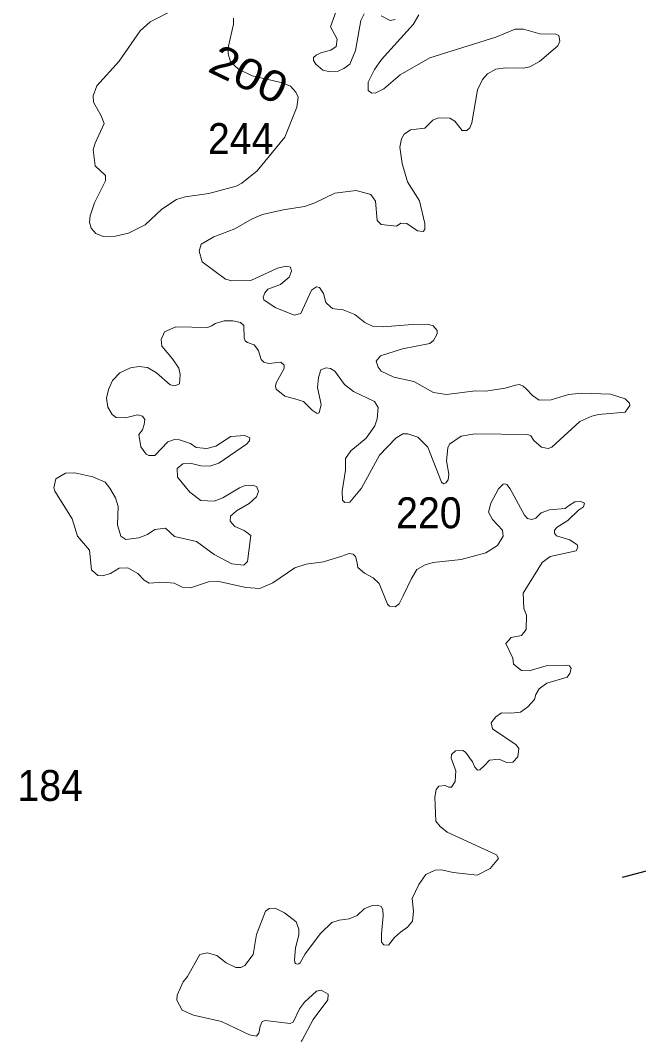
# Model space of a CAD drawing. Extents: x 499.9 to 555.3, y 9281.5 to 9336.8.
# Drawn here: x 512.45 to 515.65, y 9281.51 to 9286.8 of the extents above; entities that cross this region are included whole.
import ezdxf
from ezdxf.enums import TextEntityAlignment as Align

# ---------------------------------------------------------------- set-up
doc = ezdxf.new("R2010")
doc.units = 0
doc.header["$LTSCALE"] = 0.064
doc.layers.add('2', color=7, linetype='Continuous', lineweight=13)
doc.layers.add('26', color=7, linetype='Continuous', lineweight=25)
doc.layers.add('21', color=7, linetype='Continuous')
doc.layers.add('61', color=7, linetype='Continuous')

msp = doc.modelspace()

# ---------------------------------------------------------------- linework, layer by layer
at = {"layer": '2'}
for points in [[(513.2382, 9286.8499), (513.1192, 9286.7892), (513.0669, 9286.742), (512.9582, 9286.5852), (512.8431, 9286.4586), (512.8229, 9286.406), (512.8257, 9286.3742), (512.8657, 9286.3027), (512.8798, 9286.2625), (512.8332, 9286.1617), (512.8242, 9286.1276), (512.8335, 9286.0447), (512.887, 9285.9934), (512.8877, 9285.9667), (512.8312, 9285.853), (512.8072, 9285.7861), (512.8051, 9285.7535), (512.8131, 9285.7211), (512.837, 9285.6949), (512.8758, 9285.6781), (512.9395, 9285.6797), (513.0058, 9285.6962), (513.093, 9285.7384), (513.1781, 9285.82), (513.254, 9285.8698), (513.2994, 9285.8846), (513.4225, 9285.9008), (513.5633, 9285.9393), (513.5934, 9285.9553), (513.6713, 9286.019), (513.8153, 9286.192), (513.878, 9286.3475), (513.8838, 9286.3987), (513.872, 9286.4245), (513.845, 9286.4562), (513.8031, 9286.4741), (513.6467, 9286.5097), (513.5762, 9286.5443), (513.5348, 9286.583), (513.5222, 9286.6229), (513.5236, 9286.6639), (513.5492, 9286.7778), (513.5499, 9286.8082)], [(514.2249, 9286.8299), (514.2084, 9286.7964), (514.1803, 9286.6416), (514.1516, 9286.5698), (514.1212, 9286.547), (514.091, 9286.5343), (514.041, 9286.5326), (514.011, 9286.5395), (513.9753, 9286.5702), (513.9643, 9286.5889), (513.9643, 9286.6044), (513.9765, 9286.6166), (514.0014, 9286.629), (514.0535, 9286.6423), (514.0813, 9286.6609), (514.0858, 9286.6994), (514.0517, 9286.7625), (514.0887, 9286.868)], [(515.0078, 9286.7504), (514.9076, 9286.7104), (514.5654, 9286.6026), (514.4126, 9286.515), (514.3274, 9286.4431), (514.2859, 9286.4216), (514.2646, 9286.4199), (514.2469, 9286.4336), (514.247, 9286.4777), (514.2793, 9286.5428), (514.316, 9286.5936), (514.4793, 9286.7746), (514.509, 9286.8247)], [(514.3853, 9286.8018), (514.3611, 9286.7958), (514.3138, 9286.8205)], [(515.2384, 9286.6887), (515.2323, 9286.7176), (515.2178, 9286.725), (515.1352, 9286.7268), (515.0498, 9286.7504), (515.0078, 9286.7504)], [(514.8021, 9284.8803), (514.652, 9284.8616), (514.5851, 9284.8725), (514.4833, 9284.9278), (514.3799, 9284.9509), (514.3145, 9284.9813), (514.2977, 9285.0021), (514.287, 9285.0337), (514.31, 9285.0621), (514.4234, 9285.0979), (514.5657, 9285.1254), (514.5844, 9285.1413), (514.6032, 9285.175), (514.6028, 9285.1921), (514.5823, 9285.2171), (514.5526, 9285.2256), (514.4762, 9285.2243), (514.3242, 9285.2117), (514.2718, 9285.2136), (514.2288, 9285.2344), (514.1768, 9285.2751), (514.1165, 9285.299), (514.0697, 9285.3039), (514.0615, 9285.3071), (514.0523, 9285.3141), (514.0276, 9285.3375), (514.0145, 9285.3833), (513.9945, 9285.4149), (513.9792, 9285.4177), (513.9538, 9285.4014), (513.8986, 9285.2799), (513.8642, 9285.2715), (513.7658, 9285.3117), (513.7059, 9285.3512), (513.7034, 9285.3649), (513.7121, 9285.3873), (513.7274, 9285.4065), (513.7929, 9285.4311), (513.837, 9285.4678), (513.8489, 9285.4991), (513.8439, 9285.5202), (513.8215, 9285.5259), (513.7779, 9285.5144), (513.639, 9285.4507), (513.5417, 9285.4496), (513.5076, 9285.4583), (513.3874, 9285.5481), (513.3721, 9285.603), (513.3822, 9285.6397), (513.4473, 9285.6775), (513.5562, 9285.7178), (513.6468, 9285.7693), (513.7003, 9285.7922), (513.8058, 9285.8175), (513.9167, 9285.8341), (513.97, 9285.853), (514.0733, 9285.9031), (514.1841, 9285.9164), (514.2601, 9285.8952), (514.2851, 9285.8617), (514.2933, 9285.7616), (514.314, 9285.7403), (514.3926, 9285.7322), (514.4158, 9285.7476), (514.4468, 9285.7462), (514.501, 9285.7087), (514.531, 9285.7044), (514.5397, 9285.7154), (514.5398, 9285.7456), (514.5113, 9285.8631), (514.4495, 9285.9622), (514.4219, 9286.0558), (514.4109, 9286.1403), (514.4186, 9286.1842), (514.432, 9286.2075), (514.4651, 9286.2299), (514.5397, 9286.2399), (514.5807, 9286.2806), (514.6099, 9286.2922), (514.6685, 9286.2915), (514.6947, 9286.2758), (514.7327, 9286.2276), (514.7575, 9286.2274), (514.7717, 9286.241), (514.7834, 9286.266), (514.8122, 9286.4378), (514.8382, 9286.4913), (514.8637, 9286.5206), (514.9066, 9286.5441), (514.9576, 9286.5516), (515.0484, 9286.5501), (515.0824, 9286.5572), (515.133, 9286.5843), (515.2271, 9286.6647), (515.2384, 9286.6887)], [(513.2694, 9284.9174), (513.2745, 9284.9642), (513.2666, 9284.9976), (513.2347, 9285.046), (513.178, 9285.1107), (513.1746, 9285.1457), (513.1925, 9285.1863), (513.2507, 9285.2115), (513.4154, 9285.2072), (513.4378, 9285.2174), (513.4555, 9285.2295), (513.5008, 9285.2433), (513.5459, 9285.2431), (513.5862, 9285.2331), (513.6024, 9285.2191), (513.605, 9285.1545), (513.6093, 9285.1391), (513.6214, 9285.1298), (513.6568, 9285.1177), (513.6687, 9285.1029), (513.6788, 9285.0869), (513.6931, 9285.0422), (513.7073, 9285.0282), (513.7324, 9285.0211), (513.7946, 9285.028), (513.8123, 9285.0133), (513.8123, 9284.9961), (513.7708, 9284.9217), (513.7665, 9284.9053), (513.7705, 9284.8894), (513.8153, 9284.8526), (513.8669, 9284.8388), (513.9124, 9284.8255), (513.9566, 9284.7798), (513.9824, 9284.7634), (513.9937, 9284.7668), (514.0036, 9284.8105), (513.9846, 9284.8968), (513.989, 9284.9495), (514.0007, 9284.9884), (514.0286, 9284.9994), (514.0512, 9284.9954), (514.0738, 9284.9821), (514.1236, 9284.9133), (514.1697, 9284.8769), (514.2784, 9284.8246), (514.2979, 9284.7945), (514.2933, 9284.7359), (514.2803, 9284.6992), (514.2358, 9284.6355), (514.1567, 9284.5705), (514.1294, 9284.5302), (514.1291, 9284.4707), (514.1117, 9284.3617), (514.1128, 9284.3149), (514.1251, 9284.3029), (514.1508, 9284.3039), (514.2115, 9284.3773), (514.3049, 9284.5468), (514.3904, 9284.6353), (514.4256, 9284.6575), (514.4515, 9284.6575), (514.5031, 9284.641), (514.5557, 9284.5889), (514.6258, 9284.4087), (514.6357, 9284.3992), (514.6479, 9284.4052), (514.6603, 9284.4199), (514.6639, 9284.449), (514.6513, 9284.5184), (514.6592, 9284.586), (514.6674, 9284.6047), (514.7271, 9284.6456), (514.7976, 9284.6577), (515.0729, 9284.6536), (515.0885, 9284.6479), (515.1028, 9284.6232), (515.1425, 9284.5883), (515.1778, 9284.5818), (515.1959, 9284.5881), (515.3411, 9284.7225), (515.4033, 9284.7497), (515.4375, 9284.7579), (515.5758, 9284.7705), (515.5999, 9284.8038), (515.5991, 9284.8172), (515.5766, 9284.8393), (515.501, 9284.8623), (515.3515, 9284.8678), (515.2832, 9284.8616), (515.1939, 9284.833), (515.1306, 9284.8315), (515.0962, 9284.8566), (515.0636, 9284.8901), (515.0492, 9284.9049)], [(513.2833, 9283.8651), (513.2419, 9283.8858), (513.1858, 9283.8904), (513.113, 9283.8859), (513.0878, 9283.9008), (513.0542, 9283.9355), (513.0031, 9283.9656), (512.9586, 9283.9623), (512.9139, 9283.9356), (512.8721, 9283.9234), (512.848, 9283.9258), (512.8143, 9283.9544), (512.8047, 9284.056), (512.7419, 9284.1287), (512.7157, 9284.2184), (512.6259, 9284.3606), (512.6205, 9284.3784), (512.6299, 9284.4246), (512.6803, 9284.4537), (512.7286, 9284.457), (512.8223, 9284.4355), (512.8851, 9284.4071), (512.9104, 9284.3769), (512.9383, 9284.3264), (512.9529, 9284.2813), (512.9499, 9284.1874), (512.966, 9284.1281), (512.993, 9284.1106), (513.0597, 9284.1198), (513.1042, 9284.1373), (513.1432, 9284.1628), (513.1984, 9284.1692), (513.2439, 9284.1266), (513.3588, 9284.1004), (513.4496, 9284.0333), (513.5404, 9283.9862), (513.6026, 9283.9782), (513.6229, 9283.9971), (513.6385, 9284.1323), (513.604, 9284.1578), (513.5558, 9284.1793), (513.5327, 9284.2058), (513.5336, 9284.2327), (513.5657, 9284.2598), (513.6315, 9284.297), (513.6679, 9284.332), (513.6794, 9284.3604), (513.6697, 9284.3844), (513.6511, 9284.3929), (513.6309, 9284.3896), (513.6103, 9284.3901), (513.5811, 9284.3788), (513.4941, 9284.3267), (513.4488, 9284.3095), (513.381, 9284.3137), (513.3232, 9284.3561), (513.2601, 9284.434), (513.2577, 9284.4783), (513.2866, 9284.5032), (513.3326, 9284.5048), (513.3804, 9284.4924), (513.4271, 9284.4907), (513.4741, 9284.5054), (513.6168, 9284.6044), (513.6326, 9284.6214), (513.6333, 9284.6366), (513.6083, 9284.6499), (513.536, 9284.6438), (513.4582, 9284.5945), (513.4122, 9284.5815), (513.3561, 9284.5872), (513.3267, 9284.6074), (513.2698, 9284.6273), (513.2444, 9284.6286), (513.2094, 9284.6161), (513.1432, 9284.5456), (513.1123, 9284.545), (513.0975, 9284.5534), (513.0698, 9284.5903), (513.06, 9284.6545), (513.0786, 9284.6785), (513.0879, 9284.7063), (513.0901, 9284.7327), (513.0782, 9284.7495), (513.0537, 9284.7562), (512.9907, 9284.7415), (512.9427, 9284.7422), (512.9225, 9284.7571), (512.8989, 9284.7954), (512.8932, 9284.8426), (512.9024, 9284.8876), (512.9241, 9284.9339), (512.9621, 9284.9738), (513.0159, 9285), (513.0597, 9285.0061)], [(513.0597, 9285.0061), (513.1042, 9285.0012), (513.152, 9284.9727), (513.2214, 9284.9113), (513.2464, 9284.9063), (513.2694, 9284.9174)], [(515.0492, 9284.9049), (515.03, 9284.9125), (515.0095, 9284.9091), (514.9548, 9284.8935), (514.855, 9284.879), (514.8021, 9284.8803)], [(514.8749, 9282.9695), (514.9242, 9282.9753), (514.9617, 9282.9581), (514.9941, 9282.9587), (515.0209, 9282.9879), (515.0265, 9283.0308), (515.0126, 9283.0495), (514.8895, 9283.1317), (514.8823, 9283.1624), (514.9062, 9283.1947), (514.9355, 9283.2155), (514.9854, 9283.2126), (515.0348, 9283.2185), (515.0728, 9283.246), (515.1067, 9283.2843), (515.1133, 9283.3087), (515.1317, 9283.339), (515.1717, 9283.3683), (515.2767, 9283.3998), (515.2906, 9283.4189), (515.2973, 9283.4436), (515.2875, 9283.4572), (515.272, 9283.4608), (515.1677, 9283.4576), (515.0786, 9283.4325), (515.0391, 9283.434), (514.9986, 9283.4658), (514.9949, 9283.4974), (514.9585, 9283.5728), (514.9857, 9283.6039), (515.039, 9283.6151), (515.0646, 9283.6456), (515.065, 9283.7205), (515.0523, 9283.7545), (515.0492, 9283.834), (515.1475, 9283.9917), (515.1883, 9284.0227), (515.3221, 9284.0527), (515.3309, 9284.0711), (515.3277, 9284.0831), (515.2894, 9284.1094), (515.2217, 9284.1309), (515.2106, 9284.1436), (515.2105, 9284.1596), (515.2248, 9284.1757), (515.2789, 9284.2094), (515.3352, 9284.2639), (515.3613, 9284.2807), (515.3653, 9284.2985), (515.347, 9284.3073), (515.3166, 9284.3059), (515.2838, 9284.2856), (515.2654, 9284.2712), (515.1853, 9284.2643), (515.1416, 9284.2484), (515.1133, 9284.222), (515.0941, 9284.2156), (515.0704, 9284.2196), (515.055, 9284.2367), (514.9819, 9284.3727), (514.9639, 9284.3955), (514.9533, 9284.3987), (514.9451, 9284.3973), (514.9203, 9284.3733), (514.8809, 9284.2987), (514.8682, 9284.2521), (514.8896, 9284.2143), (514.9411, 9284.1594), (514.9453, 9284.1278), (514.9158, 9284.0807), (514.8552, 9284.0425), (514.7276, 9284.0084), (514.5826, 9283.9919), (514.5406, 9283.9799), (514.4984, 9283.956), (514.4701, 9283.9104), (514.4277, 9283.8193), (514.406, 9283.7784), (514.3856, 9283.7635), (514.3561, 9283.7665), (514.3461, 9283.7771), (514.3029, 9283.8839), (514.2723, 9283.9127), (514.228, 9283.9368), (514.1921, 9283.9665), (514.189, 9283.9914), (514.1816, 9284.0227), (514.1693, 9284.035), (514.1481, 9284.0382), (514.1094, 9284.0255), (514.0154, 9283.9958), (513.9263, 9283.983), (513.8662, 9283.9642), (513.7527, 9283.8879), (513.6855, 9283.857)], [(513.6855, 9283.857), (513.6138, 9283.8629), (513.4671, 9283.8952), (513.4194, 9283.892), (513.3264, 9283.862), (513.2833, 9283.8651)], [(513.8999, 9281.5141), (513.9041, 9281.522), (513.9614, 9281.6287), (514.0381, 9281.7293), (514.0395, 9281.7591), (514.0032, 9281.7793), (513.9784, 9281.7741), (513.9171, 9281.7179), (513.8905, 9281.6829), (513.8579, 9281.6145), (513.8426, 9281.607), (513.7131, 9281.6224), (513.6983, 9281.6184), (513.687, 9281.5946), (513.6802, 9281.5574), (513.669, 9281.5418), (513.632, 9281.5483), (513.487, 9281.6175), (513.3431, 9281.6513), (513.2842, 9281.6771), (513.2572, 9281.7275), (513.2588, 9281.7547), (513.2886, 9281.824), (513.311, 9281.8503), (513.3754, 9281.9649), (513.4131, 9281.9726), (513.4631, 9281.9586), (513.5118, 9281.9219), (513.5619, 9281.8968), (513.588, 9281.8966), (513.6086, 9281.9077), (513.6516, 9281.965), (513.6679, 9282.0674), (513.7147, 9282.1891), (513.7337, 9282.2024), (513.7648, 9282.2047), (513.8141, 9282.1796), (513.8747, 9282.1342), (513.8869, 9282.0961), (513.8872, 9282.0651), (513.8698, 9281.9998), (513.8653, 9281.9394), (513.8669, 9281.9237), (513.8712, 9281.9182), (513.8804, 9281.9145), (513.8873, 9281.9161), (513.894, 9281.9211), (513.9207, 9281.9679), (514.0004, 9282.073), (514.058, 9282.1307), (514.0967, 9282.1428), (514.1484, 9282.1492), (514.1889, 9282.1667), (514.2263, 9282.2002), (514.2669, 9282.2178), (514.2946, 9282.219), (514.3131, 9282.2126), (514.3223, 9282.1973), (514.3248, 9282.1645), (514.3156, 9282.0706), (514.3162, 9282.0276), (514.3269, 9282.0154), (514.3519, 9282.0133), (514.3821, 9282.052), (514.4133, 9282.0802), (514.4507, 9282.1056), (514.4759, 9282.137), (514.4808, 9282.1876), (514.4733, 9282.2535), (514.5092, 9282.3275), (514.5448, 9282.3784), (514.5932, 9282.4005), (514.625, 9282.4023), (514.6859, 9282.3887), (514.811, 9282.3742), (514.8781, 9282.4101), (514.9211, 9282.4614), (514.9099, 9282.4806), (514.6552, 9282.598), (514.6186, 9282.6264), (514.5967, 9282.6535), (514.5913, 9282.7783), (514.5976, 9282.8181), (514.6118, 9282.8349), (514.6447, 9282.8383), (514.6633, 9282.8302), (514.6775, 9282.831), (514.6968, 9282.8587), (514.7001, 9282.914), (514.6752, 9282.9793), (514.6775, 9282.9987), (514.6976, 9283.0181), (514.7363, 9283.0198), (514.7499, 9283.0118), (514.7865, 9282.961)], [(514.7865, 9282.961), (514.799, 9282.9336), (514.8129, 9282.918), (514.825, 9282.92), (514.8479, 9282.9416), (514.8749, 9282.9695)]]:
    msp.add_lwpolyline(points, dxfattribs=at)
at = {"layer": '26'}
msp.add_lwpolyline([(515.5618, 9282.3651), (516.2881, 9282.5556), (516.97, 9282.7371), (517.8336, 9282.9497), (518.458, 9283.1313)], dxfattribs=at)

# ---------------------------------------------------------------- texts
at = {"layer": '21', "width": 0.95}
for s, p in [('244', (513.4172, 9286.1051)), ('220', (514.3909, 9284.1695)), ('184', (512.4316, 9282.7591))]:
    msp.add_text(s, height=0.16, dxfattribs=at).set_placement(p)
at = {"layer": '61', "width": 1.15}
msp.add_text('200', height=0.16, rotation=334.304, dxfattribs=at).set_placement((513.5943, 9286.4461), align=Align.CENTER)

doc.saveas('drawing.dxf')
